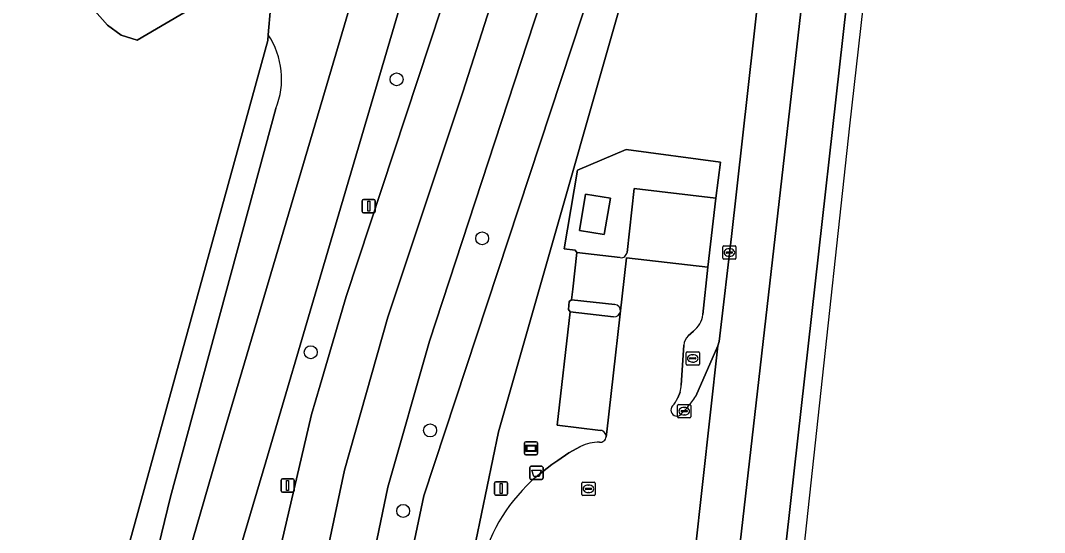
# Model space of a CAD drawing. Extents: x 160732 to 162107, y 387428 to 388479.
# Drawn here: x 161977.4 to 162054.7, y 387525.8 to 387564.4 of the extents above; entities that cross this region are included whole.
import ezdxf

# ---------------------------------------------------------------- set-up
doc = ezdxf.new("R2010")
doc.units = 0
for name, color, linetype in [('IMGEO_Afvalbak', 7, 'Continuous'), ('IMGEO_Berm_groen', 7, 'Continuous'), ('IMGEO_Boom', 7, 'Continuous'), ('IMGEO_Erf', 7, 'Continuous'), ('IMGEO_Fietspad_gesloten', 7, 'Continuous'), ('IMGEO_Hek', 7, 'Continuous'), ('IMGEO_Kolk', 7, 'Continuous'), ('IMGEO_Lage_trafo', 7, 'Continuous'), ('IMGEO_Lichtmast', 7, 'Continuous'), ('IMGEO_Parkeervlak_open', 7, 'Continuous'), ('IMGEO_Rijbaan_lokaal_open', 7, 'Continuous'), ('IMGEO_Rijbaan_regionaal_gesloten', 7, 'Continuous'), ('IMGEO_Rioolput', 7, 'Continuous'), ('IMGEO_Verkeerseiland_groen', 7, 'Continuous'), ('IMGEO_Verklikker', 7, 'Continuous'), ('IMGEO_Voetpad_open', 7, 'Continuous')]:
    doc.layers.add(name, color=color, linetype=linetype)

msp = doc.modelspace()

# ---------------------------------------------------------------- linework, layer by layer
at = {"layer": 'IMGEO_Afvalbak'}
for p, q in [((162015.843, 387529.859), (162015.843, 387530.659)), ((162015.843, 387530.659), (162015.843, 387529.859)), ((162015.943, 387530.759), (162016.733, 387530.759)), ((162016.733, 387530.759), (162015.943, 387530.759)), ((162016.833, 387530.659), (162016.833, 387529.859)), ((162016.833, 387529.859), (162016.833, 387530.659)), ((162016.733, 387529.759), (162015.943, 387529.759)), ((162015.943, 387529.759), (162016.733, 387529.759))]:
    msp.add_line(p, q, dxfattribs=at)
msp.add_lwpolyline([(162015.986, 387530.473), (162016.69, 387530.473), (162016.541, 387530.003), (162016.135, 387530.003), (162015.986, 387530.473)], dxfattribs=at)
for centre, start, end in [((162015.943, 387530.659), 90, 180), ((162015.943, 387530.659), 90, 180), ((162016.733, 387530.659), 0, 90), ((162016.733, 387530.659), 360, 90), ((162015.943, 387529.859), 180, 270), ((162015.943, 387529.859), 180, 270), ((162016.733, 387529.859), 270, 0), ((162016.733, 387529.859), 270, 0)]:
    msp.add_arc(centre, 0.1, start, end, dxfattribs=at)
at = {"layer": 'IMGEO_Berm_groen'}
for points in [[(161983.221, 387479.765), (161992.515, 387489.107), (161993.746, 387500), (161995.111, 387512.365), (161996.899, 387524.195), (161999.346, 387534.66), (162000, 387536.886), (162001.965, 387543.576), (162010.062, 387568.114), (162011.339, 387572.056), (162014.383, 387581.39), (162016.098, 387586.6), (162020.922, 387601.792), (162023.646, 387610.041), (162025.518, 387616.202), (162027.21, 387622.492), (162038.971, 387672.62), (162043.416, 387694.444), (162045.786, 387706.079), (162050.875, 387735.171)], [(162006.788, 387484.716), (162006.851, 387485.243), (162007.549, 387491.535), (162007.335, 387491.549), (162007.379, 387491.951), (162007.432, 387492.332), (162007.639, 387492.318), (162008.327, 387498.821), (162007.916, 387498.894), (162008.034, 387500), (162009.618, 387514.801), (162013.484, 387533.353), (162038.048, 387619.336), (162039.713, 387625.165), (162007.837, 387528.526), (162006.056, 387520.056), (162003.634, 387500), (162002.318, 387489.107), (162000.741, 387476.046), (162000.709, 387473.795), (162000.934, 387471.13)], [(162036.9, 387600.281), (162039.713, 387625.165), (162038.048, 387619.336), (162013.484, 387533.353), (162009.618, 387514.801), (162011.072, 387514.683), (162011.226, 387516.214), (162011.677, 387520.211), (162012.194, 387523.377)], [(162000, 387557.856), (162007.615, 387583.577), (162007.319, 387583.659), (162012.975, 387603.246)], [(162016.795, 387602.072), (162013.071, 387589.562), (162010.439, 387580.597), (162008.876, 387575.089), (162000, 387545.037), (161995.899, 387531.11), (161990.604, 387513.222)], [(162028.379, 387536.054), (162030.037, 387539.846), (162030.122, 387540.189), (162030.195, 387540.61), (162031.055, 387548.094), (162036.9, 387600.281)], [(162008.983, 387590.587), (162006.433, 387583.739), (162000, 387574.025), (161994.83, 387567.978), (161996.266, 387565.334), (161996.084, 387563.315)], [(161982.886, 387568.949), (161982.431, 387566.425), (161982.989, 387565.118), (161983.948, 387564.038), (161984.98, 387563.283), (161986.177, 387562.921), (161990.875, 387565.667)], [(161996.084, 387563.315), (161996.045, 387562.88), (161983.726, 387518.154), (161976.595, 387488.683), (161975.627, 387486.889), (161974.595, 387485.222), (161972.477, 387482.317), (161966.452, 387477.756), (161964.693, 387477.056), (161963.033, 387476.515), (161960.356, 387475.773), (161959.207, 387475.526), (161916.229, 387475.053), (161916.13, 387472.407), (161915.935, 387467.177), (161952.395, 387466.917), (161968.162, 387467.23)], [(161996.667, 387557.751), (161988.709, 387528.455), (161981.796, 387500), (161980.824, 387495.997), (161977.379, 387479.009)], [(161977.379, 387479.009), (161980.824, 387495.997), (161981.796, 387500), (161988.709, 387528.455), (161996.667, 387557.751)], [(161987.197, 387514.193), (161992.428, 387532.281), (162000, 387557.856)], [(162021.175, 387533.468), (162017.89, 387533.857), (162018.887, 387542.41), (162018.747, 387542.584), (162018.816, 387543.187), (162018.987, 387543.314), (162019.078, 387544.128), (162019.387, 387546.89), (162019.25, 387547.059), (162018.418, 387547.16), (162019.426, 387553.11), (162023.124, 387554.664), (162030.243, 387553.715), (162029.881, 387550.991), (162029.284, 387545.779), (162028.903, 387542.205)], [(162028.186, 387540.956), (162027.794, 387540.602)], [(162027.466, 387539.905), (162027.272, 387536.892)], [(162027.181, 387536.352), (162027.002, 387535.924)], [(162027.274, 387534.707), (162027.744, 387535.208)], [(162016.319, 387529.966), (162017.489, 387530.884), (162017.964, 387531.194), (162018.784, 387531.768), (162019.662, 387532.256)]]:
    msp.add_lwpolyline(points, dxfattribs=at)
for centre, radius, start, end in [((161991.056, 387559.976), 6.036, 338.37332, 33.59001), ((161991.056, 387559.976), 6.036, 338.37332, 33.59001), ((162027.061, 387542.432), 1.855, 307.30563, 352.97762), ((162028.422, 387539.881), 0.956, 131.04423, 178.55352), ((162023.934, 387537.177), 3.35, 345.74649, 355.12245), ((162018.586, 387542.743), 11.859, 320.55228, 325.66459), ((162026.938, 387535.003), 0.448, 136.22556, 318.65927), ((162024.903, 387536.828), 2.285, 318.47153, 336.69537), ((162021.145, 387533.021), 0.449, 264.94501, 355.24231), ((162021.145, 387533.021), 0.448, 355.32823, 86.16618), ((162021.01, 387529.573), 3.003, 88.18525, 116.67049), ((162024.809, 387520.065), 13.042, 130.61275, 165.29055)]:
    msp.add_arc(centre, radius, start, end, dxfattribs=at)
at = {"layer": 'IMGEO_Boom'}
for centre in [(162005.778, 387559.957), (162012.237, 387547.961), (161999.295, 387539.367), (162008.307, 387533.467), (162006.274, 387527.393)]:
    msp.add_circle(centre, 0.489, dxfattribs=at)
at = {"layer": 'IMGEO_Erf'}
msp.add_lwpolyline([(161976.595, 387488.683), (161983.726, 387518.154), (161996.045, 387562.88), (161996.084, 387563.315), (161996.266, 387565.334), (161994.83, 387567.978), (161990.875, 387565.667), (161986.177, 387562.921), (161984.98, 387563.283), (161983.948, 387564.038), (161982.989, 387565.118), (161982.431, 387566.425), (161982.886, 387568.949), (161920.34, 387571.712)], dxfattribs=at)
at = {"layer": 'IMGEO_Fietspad_gesloten'}
for points in [[(162013.291, 387603.152), (162007.615, 387583.577), (162000, 387557.856), (161992.428, 387532.281), (161987.197, 387514.193)], [(161990.604, 387513.222), (161995.899, 387531.11), (162000, 387545.037), (162008.876, 387575.089), (162010.439, 387580.597)]]:
    msp.add_lwpolyline(points, dxfattribs=at)
at = {"layer": 'IMGEO_Hek'}
for points in [[(161982.886, 387568.949), (161982.431, 387566.425), (161982.989, 387565.118), (161983.948, 387564.038), (161984.98, 387563.283), (161986.177, 387562.921), (161990.875, 387565.667)], [(161994.83, 387567.978), (161996.266, 387565.334), (161996.084, 387563.315)], [(161996.084, 387563.315), (161996.045, 387562.88), (161983.726, 387518.154), (161976.595, 387488.683)]]:
    msp.add_lwpolyline(points, dxfattribs=at)
at = {"layer": 'IMGEO_Kolk'}
for p, q in [((162030.403, 387546.466), (162030.403, 387547.318)), ((162030.478, 387547.392), (162031.33, 387547.392)), ((162030.662, 387546.886), (162030.662, 387546.898)), ((162031.1, 387546.849), (162030.702, 387546.849)), ((162030.705, 387546.935), (162031.103, 387546.935)), ((162030.891, 387547.172), (162030.916, 387547.172)), ((162031.146, 387546.898), (162031.146, 387546.886)), ((162031.404, 387547.318), (162031.404, 387546.466)), ((162031.33, 387546.392), (162030.478, 387546.392)), ((162030.914, 387546.612), (162030.889, 387546.612)), ((162026.998, 387534.493), (162026.998, 387535.345)), ((162027.073, 387535.419), (162027.925, 387535.419)), ((162027.486, 387535.199), (162027.511, 387535.199)), ((162027.999, 387535.345), (162027.999, 387534.493)), ((162027.925, 387534.419), (162027.073, 387534.419)), ((162027.257, 387534.913), (162027.257, 387534.925)), ((162027.695, 387534.876), (162027.297, 387534.876)), ((162027.3, 387534.962), (162027.698, 387534.962)), ((162027.509, 387534.639), (162027.484, 387534.639)), ((162027.741, 387534.925), (162027.741, 387534.913)), ((162019.762, 387528.635), (162019.762, 387529.487)), ((162019.837, 387529.561), (162020.689, 387529.561)), ((162020.021, 387529.055), (162020.021, 387529.067)), ((162020.459, 387529.018), (162020.061, 387529.018)), ((162020.064, 387529.104), (162020.462, 387529.104)), ((162020.25, 387529.341), (162020.275, 387529.341)), ((162020.505, 387529.067), (162020.505, 387529.055)), ((162020.763, 387529.487), (162020.763, 387528.635)), ((162020.689, 387528.561), (162019.837, 387528.561)), ((162020.273, 387528.781), (162020.248, 387528.781))]:
    msp.add_line(p, q, dxfattribs=at)
for points in [[(162030.403, 387546.466), (162030.403, 387547.318)], [(162030.478, 387547.392), (162031.33, 387547.392)], [(162031.404, 387547.318), (162031.404, 387546.466)], [(162031.33, 387546.392), (162030.478, 387546.392)], [(162026.998, 387534.493), (162026.998, 387535.345)], [(162027.073, 387535.419), (162027.925, 387535.419)], [(162027.999, 387535.345), (162027.999, 387534.493)], [(162027.925, 387534.419), (162027.073, 387534.419)], [(162019.762, 387528.635), (162019.762, 387529.487)], [(162019.837, 387529.561), (162020.689, 387529.561)], [(162020.763, 387529.487), (162020.763, 387528.635)], [(162020.689, 387528.561), (162019.837, 387528.561)]]:
    msp.add_lwpolyline(points, dxfattribs=at)
for centre, radius, start, end in [((162030.48, 387547.316), 0.0765, 91.55205, 178.44795), ((162030.48, 387547.316), 0.0765, 91.55205, 178.44795), ((162030.702, 387546.895), 0.0403, 85.87752, 175.75265), ((162030.699, 387546.885), 0.0366, 178.93798, 274.71019), ((162031.103, 387546.892), 0.043, 264.86636, 352.45326), ((162031.107, 387546.897), 0.0386, 1.73085, 96.63898), ((162031.328, 387547.316), 0.0765, 1.55205, 88.44795), ((162031.328, 387547.316), 0.0765, 1.55205, 88.44795), ((162030.48, 387546.468), 0.0765, 181.55205, 268.44795), ((162030.48, 387546.468), 0.0765, 181.55205, 268.44795), ((162031.328, 387546.468), 0.0765, 271.55205, 358.44795), ((162031.328, 387546.468), 0.0765, 271.55205, 358.44795), ((162027.075, 387535.343), 0.0765, 91.55205, 178.44795), ((162027.075, 387535.343), 0.0765, 91.55205, 178.44795), ((162027.923, 387535.343), 0.0765, 1.55205, 88.44795), ((162027.923, 387535.343), 0.0765, 1.55205, 88.44795), ((162027.075, 387534.495), 0.0765, 181.55205, 268.44795), ((162027.075, 387534.495), 0.0765, 181.55205, 268.44795), ((162027.297, 387534.922), 0.0403, 85.87752, 175.75265), ((162027.294, 387534.912), 0.0366, 178.93798, 274.71019), ((162027.698, 387534.919), 0.043, 264.86636, 352.45326), ((162027.702, 387534.924), 0.0386, 1.73085, 96.63898), ((162027.923, 387534.495), 0.0765, 271.55205, 358.44795), ((162027.923, 387534.495), 0.0765, 271.55205, 358.44795), ((162019.839, 387529.485), 0.0765, 91.55205, 178.44795), ((162019.839, 387529.485), 0.0765, 91.55205, 178.44795), ((162020.061, 387529.064), 0.0403, 85.87752, 175.75265), ((162020.058, 387529.054), 0.0366, 178.93798, 274.71019), ((162020.462, 387529.061), 0.043, 264.86636, 352.45326), ((162020.466, 387529.066), 0.0386, 1.73085, 96.63898), ((162020.687, 387529.485), 0.0765, 1.55205, 88.44795), ((162020.687, 387529.485), 0.0765, 1.55205, 88.44795), ((162019.839, 387528.637), 0.0765, 181.55205, 268.44795), ((162019.839, 387528.637), 0.0765, 181.55205, 268.44795), ((162020.687, 387528.637), 0.0765, 271.55205, 358.44795), ((162020.687, 387528.637), 0.0765, 271.55205, 358.44795)]:
    msp.add_arc(centre, radius, start, end, dxfattribs=at)
for centre, major_axis, ratio, start_param, end_param in [((162030.89, 387546.892), (-0.387, 0.002), 0.722429, 4.712389, 7.853982), ((162030.915, 387546.892), (-0.39, 0.002), 0.717154, 1.570796, 4.712389), ((162027.485, 387534.919), (-0.387, 0.002), 0.722429, 4.712389, 7.853982), ((162027.51, 387534.919), (-0.39, 0.002), 0.717154, 1.570796, 4.712389), ((162020.249, 387529.061), (-0.387, 0.002), 0.722429, 4.712389, 7.853982), ((162020.274, 387529.061), (-0.39, 0.002), 0.717154, 1.570796, 4.712389)]:
    msp.add_ellipse(centre, major_axis=major_axis, ratio=ratio, start_param=start_param, end_param=end_param, dxfattribs=at)
at = {"layer": 'IMGEO_Lage_trafo'}
msp.add_lwpolyline([(162021.453, 387548.238), (162021.928, 387550.998), (162020.047, 387551.305), (162019.576, 387548.546)], close=True, dxfattribs=at)
at = {"layer": 'IMGEO_Lichtmast'}
for p, q in [((162003.181, 387549.993), (162003.181, 387550.793)), ((162003.181, 387550.793), (162003.181, 387549.993)), ((162003.281, 387550.893), (162004.071, 387550.893)), ((162004.071, 387550.893), (162003.281, 387550.893)), ((162004.171, 387550.793), (162004.171, 387549.993)), ((162004.171, 387549.993), (162004.171, 387550.793)), ((162004.071, 387549.893), (162003.281, 387549.893)), ((162003.281, 387549.893), (162004.071, 387549.893)), ((161997.155, 387529.813), (161997.945, 387529.813)), ((161997.945, 387529.813), (161997.155, 387529.813)), ((161997.055, 387528.913), (161997.055, 387529.713)), ((161997.055, 387529.713), (161997.055, 387528.913)), ((161998.045, 387529.713), (161998.045, 387528.913)), ((161998.045, 387528.913), (161998.045, 387529.713)), ((162013.169, 387528.692), (162013.169, 387529.492)), ((162013.169, 387529.492), (162013.169, 387528.692)), ((162013.269, 387529.592), (162014.059, 387529.592)), ((162014.059, 387529.592), (162013.269, 387529.592)), ((162014.159, 387529.492), (162014.159, 387528.692)), ((162014.159, 387528.692), (162014.159, 387529.492)), ((161997.945, 387528.813), (161997.155, 387528.813)), ((161997.155, 387528.813), (161997.945, 387528.813)), ((162014.059, 387528.592), (162013.269, 387528.592)), ((162013.269, 387528.592), (162014.059, 387528.592))]:
    msp.add_line(p, q, dxfattribs=at)
for points in [[(162003.601, 387550.768), (162003.751, 387550.768), (162003.751, 387550.018), (162003.601, 387550.018), (162003.601, 387550.768)], [(161997.475, 387529.688), (161997.625, 387529.688), (161997.625, 387528.938), (161997.475, 387528.938), (161997.475, 387529.688)], [(162013.589, 387529.467), (162013.739, 387529.467), (162013.739, 387528.717), (162013.589, 387528.717), (162013.589, 387529.467)]]:
    msp.add_lwpolyline(points, dxfattribs=at)
for centre, start, end in [((162003.281, 387550.793), 90, 180), ((162003.281, 387550.793), 90, 180), ((162004.071, 387550.793), 0, 90), ((162004.071, 387550.793), 360, 90), ((162003.281, 387549.993), 180, 270), ((162003.281, 387549.993), 180, 270), ((162004.071, 387549.993), 270, 0), ((162004.071, 387549.993), 270, 0), ((161997.155, 387529.713), 90, 180), ((161997.155, 387529.713), 90, 180), ((161997.945, 387529.713), 0, 90), ((161997.945, 387529.713), 360, 90), ((162013.269, 387529.492), 90, 180), ((162013.269, 387529.492), 90, 180), ((162014.059, 387529.492), 0, 90), ((162014.059, 387529.492), 360, 90), ((161997.155, 387528.913), 180, 270), ((161997.155, 387528.913), 180, 270), ((161997.945, 387528.913), 270, 0), ((161997.945, 387528.913), 270, 0), ((162013.269, 387528.692), 180, 270), ((162013.269, 387528.692), 180, 270), ((162014.059, 387528.692), 270, 0), ((162014.059, 387528.692), 270, 0)]:
    msp.add_arc(centre, 0.1, start, end, dxfattribs=at)
at = {"layer": 'IMGEO_Parkeervlak_open'}
for points in [[(162029.284, 387545.779), (162029.881, 387550.991), (162023.728, 387551.722), (162023.176, 387546.898)], [(162022.67, 387546.504), (162019.387, 387546.89), (162019.078, 387544.128), (162018.987, 387543.314), (162022.264, 387542.968)], [(162021.592, 387532.984), (162021.648, 387533.372), (162023.14, 387546.496), (162029.284, 387545.779)], [(162022.166, 387542.034), (162018.887, 387542.41), (162017.89, 387533.857), (162021.175, 387533.468)]]:
    msp.add_lwpolyline(points, dxfattribs=at)
for centre, radius, start, end in [((162022.731, 387546.948), 0.448, 262.18618, 353.62648), ((162022.204, 387542.502), 0.47, 265.36053, 82.65978), ((162021.145, 387533.021), 0.448, 355.32823, 86.16618)]:
    msp.add_arc(centre, radius, start, end, dxfattribs=at)
at = {"layer": 'IMGEO_Rijbaan_lokaal_open'}
for points in [[(162028.903, 387542.205), (162029.284, 387545.779), (162023.14, 387546.496), (162021.648, 387533.372), (162021.592, 387532.984)], [(162027.794, 387540.602), (162028.186, 387540.956)], [(162027.272, 387536.892), (162027.466, 387539.905)], [(162028.306, 387524.144), (162030.037, 387539.846)], [(162030.037, 387539.846), (162028.379, 387536.054)], [(162027.002, 387535.924), (162027.181, 387536.352)], [(162027.744, 387535.208), (162027.274, 387534.707)], [(162019.662, 387532.256), (162018.784, 387531.768), (162017.964, 387531.194), (162017.489, 387530.884), (162016.319, 387529.966)]]:
    msp.add_lwpolyline(points, dxfattribs=at)
for centre, radius, start, end in [((162027.061, 387542.432), 1.855, 307.30563, 352.97762), ((162028.422, 387539.881), 0.956, 131.04423, 178.55352), ((162023.934, 387537.177), 3.35, 345.74649, 355.12245), ((162018.586, 387542.743), 11.859, 320.55228, 325.66459), ((162026.938, 387535.003), 0.448, 136.22556, 318.65927), ((162024.903, 387536.828), 2.285, 318.47153, 336.69537), ((162021.145, 387533.021), 0.449, 264.94501, 355.24231), ((162021.01, 387529.573), 3.003, 88.18525, 116.67049), ((162024.809, 387520.065), 13.042, 130.61275, 165.29055)]:
    msp.add_arc(centre, radius, start, end, dxfattribs=at)
at = {"layer": 'IMGEO_Rijbaan_regionaal_gesloten'}
for points in [[(162042.724, 387621.214), (162049.426, 387684.861), (162050.39, 387694.019), (162048.791, 387685.235), (162042.756, 387652.083), (162039.713, 387625.165), (162036.9, 387600.281), (162031.055, 387548.094), (162030.195, 387540.61), (162030.122, 387540.189), (162030.037, 387539.846), (162028.306, 387524.144), (162028.223, 387523.424), (162026.491, 387507.982), (162026.057, 387504.125), (162025.602, 387500), (162024.34, 387488.562), (162024.302, 387488.202), (162022.405, 387472.158), (162021.125, 387460.77), (162020.423, 387455.113), (162023.71, 387454.878), (162026.095, 387475.901)], [(162045.809, 387619.589), (162053.173, 387684.484), (162049.426, 387684.861), (162042.724, 387621.214), (162026.095, 387475.901), (162023.71, 387454.878), (162027.256, 387454.624), (162027.862, 387460.083), (162031.024, 387487.802), (162035.798, 387530.42)], [(162028.947, 387454.503), (162039.989, 387556.439), (162041.014, 387565.347), (162043.666, 387588.407), (162054.699, 387684.33), (162053.173, 387684.484), (162045.809, 387619.589), (162035.798, 387530.42), (162031.024, 387487.802), (162027.862, 387460.083), (162027.256, 387454.624)]]:
    msp.add_lwpolyline(points, close=True, dxfattribs=at)
for points in [[(161999.545, 387489.107), (162000, 387493.165), (162000.744, 387500), (162001.92, 387510.839), (162003.342, 387520.717), (162005.124, 387529.178), (162008.267, 387540.197), (162023.566, 387586.883), (162028.452, 387602.325), (162032.234, 387614.315), (162033.919, 387620.661), (162039.087, 387642.212), (162041.515, 387652.286)], [(162010.062, 387568.114), (162001.965, 387543.576), (162000, 387536.886), (161999.346, 387534.66), (161996.899, 387524.195), (161995.111, 387512.365), (161993.746, 387500), (161992.515, 387489.107), (161989.658, 387464.422), (161989.45, 387462.615), (161989.446, 387462.585), (161989.427, 387462.497), (161988.851, 387460.289), (161992.723, 387459.885), (161994.196, 387472.918), (161998.024, 387507.63), (161999.141, 387516.355), (162000.323, 387523.362), (162001.844, 387530.465), (162005.112, 387542.025), (162010.771, 387558.998), (162014.876, 387571.828)], [(162014.876, 387571.828), (162010.771, 387558.998), (162005.112, 387542.025), (162001.844, 387530.465), (162000.323, 387523.362), (161999.141, 387516.355), (161998.024, 387507.63), (161994.196, 387472.918), (161992.723, 387459.885), (161995.912, 387459.553), (161996.203, 387459.523), (161996.261, 387460.012), (161996.271, 387460.175), (161996.389, 387461.228), (161996.49, 387462.086), (161996.67, 387463.616), (161996.682, 387463.72), (161999.545, 387489.107)]]:
    msp.add_lwpolyline(points, dxfattribs=at)
at = {"layer": 'IMGEO_Rioolput'}
for p, q in [((162027.641, 387538.474), (162027.641, 387539.326)), ((162027.716, 387539.4), (162028.568, 387539.4)), ((162028.129, 387539.18), (162028.154, 387539.18)), ((162028.642, 387539.326), (162028.642, 387538.474)), ((162028.568, 387538.4), (162027.716, 387538.4)), ((162027.9, 387538.894), (162027.9, 387538.906)), ((162028.338, 387538.857), (162027.94, 387538.857)), ((162027.943, 387538.943), (162028.341, 387538.943)), ((162028.152, 387538.62), (162028.127, 387538.62)), ((162028.384, 387538.906), (162028.384, 387538.894))]:
    msp.add_line(p, q, dxfattribs=at)
for points in [[(162027.641, 387538.474), (162027.641, 387539.326)], [(162027.716, 387539.4), (162028.568, 387539.4)], [(162028.642, 387539.326), (162028.642, 387538.474)], [(162028.568, 387538.4), (162027.716, 387538.4)]]:
    msp.add_lwpolyline(points, dxfattribs=at)
for centre, radius, start, end in [((162027.718, 387539.324), 0.0765, 91.55205, 178.44795), ((162027.718, 387539.324), 0.0765, 91.55205, 178.44795), ((162028.566, 387539.324), 0.0765, 1.55205, 88.44795), ((162028.566, 387539.324), 0.0765, 1.55205, 88.44795), ((162027.718, 387538.476), 0.0765, 181.55205, 268.44795), ((162027.718, 387538.476), 0.0765, 181.55205, 268.44795), ((162027.94, 387538.903), 0.0403, 85.87752, 175.75265), ((162027.937, 387538.893), 0.0366, 178.93798, 274.71019), ((162028.341, 387538.9), 0.043, 264.86636, 352.45326), ((162028.345, 387538.905), 0.0386, 1.73085, 96.63898), ((162028.566, 387538.476), 0.0765, 271.55205, 358.44795), ((162028.566, 387538.476), 0.0765, 271.55205, 358.44795)]:
    msp.add_arc(centre, radius, start, end, dxfattribs=at)
for centre, major_axis, ratio, start_param, end_param in [((162028.128, 387538.9), (-0.387, 0.002), 0.722429, 4.712389, 7.853982), ((162028.153, 387538.9), (-0.39, 0.002), 0.717154, 1.570796, 4.712389)]:
    msp.add_ellipse(centre, major_axis=major_axis, ratio=ratio, start_param=start_param, end_param=end_param, dxfattribs=at)
at = {"layer": 'IMGEO_Verkeerseiland_groen'}
msp.add_lwpolyline([(162041.515, 387652.286), (162039.087, 387642.212), (162033.919, 387620.661), (162032.234, 387614.315), (162028.452, 387602.325), (162023.566, 387586.883), (162008.267, 387540.197), (162005.124, 387529.178), (162003.342, 387520.717), (162001.92, 387510.839), (162000.744, 387500), (162000, 387493.165), (161999.545, 387489.107), (162002.318, 387489.107), (162003.634, 387500), (162006.056, 387520.056), (162007.837, 387528.526), (162039.713, 387625.165)], dxfattribs=at)
at = {"layer": 'IMGEO_Verklikker'}
for p, q in [((162015.433, 387531.719), (162015.433, 387532.519)), ((162015.433, 387532.519), (162015.433, 387531.719)), ((162015.533, 387532.619), (162016.323, 387532.619)), ((162016.323, 387532.619), (162015.533, 387532.619)), ((162016.423, 387532.519), (162016.423, 387531.719)), ((162016.423, 387531.719), (162016.423, 387532.519)), ((162016.323, 387531.619), (162015.533, 387531.619)), ((162015.533, 387531.619), (162016.323, 387531.619))]:
    msp.add_line(p, q, dxfattribs=at)
for points in [[(162015.534, 387532.351), (162016.322, 387532.351), (162016.322, 387531.887), (162015.534, 387531.887), (162015.534, 387532.351)], [(162015.599, 387532.286), (162015.599, 387531.952), (162016.257, 387531.952), (162016.257, 387532.286), (162015.599, 387532.286)]]:
    msp.add_lwpolyline(points, dxfattribs=at)
for centre, start, end in [((162015.533, 387532.519), 90, 180), ((162015.533, 387532.519), 90, 180), ((162016.323, 387532.519), 0, 90), ((162016.323, 387532.519), 360, 90), ((162015.533, 387531.719), 180, 270), ((162015.533, 387531.719), 180, 270), ((162016.323, 387531.719), 270, 0), ((162016.323, 387531.719), 270, 0)]:
    msp.add_arc(centre, 0.1, start, end, dxfattribs=at)
at = {"layer": 'IMGEO_Voetpad_open'}
for points in [[(162023.176, 387546.898), (162023.728, 387551.722), (162029.881, 387550.991), (162030.243, 387553.715), (162023.124, 387554.664), (162019.426, 387553.11), (162018.418, 387547.16), (162019.25, 387547.059), (162019.387, 387546.89)], [(162019.387, 387546.89), (162022.67, 387546.504)], [(162018.987, 387543.314), (162018.816, 387543.187), (162018.747, 387542.584), (162018.887, 387542.41), (162022.166, 387542.034)], [(162022.264, 387542.968), (162018.987, 387543.314)]]:
    msp.add_lwpolyline(points, dxfattribs=at)
msp.add_lwpolyline([(162021.453, 387548.238), (162019.576, 387548.546), (162020.047, 387551.305), (162021.928, 387550.998)], close=True, dxfattribs=at)
for centre, radius, start, end in [((162022.731, 387546.948), 0.448, 262.18618, 353.62648), ((162022.204, 387542.502), 0.47, 265.36053, 82.65978)]:
    msp.add_arc(centre, radius, start, end, dxfattribs=at)

doc.saveas('drawing.dxf')
